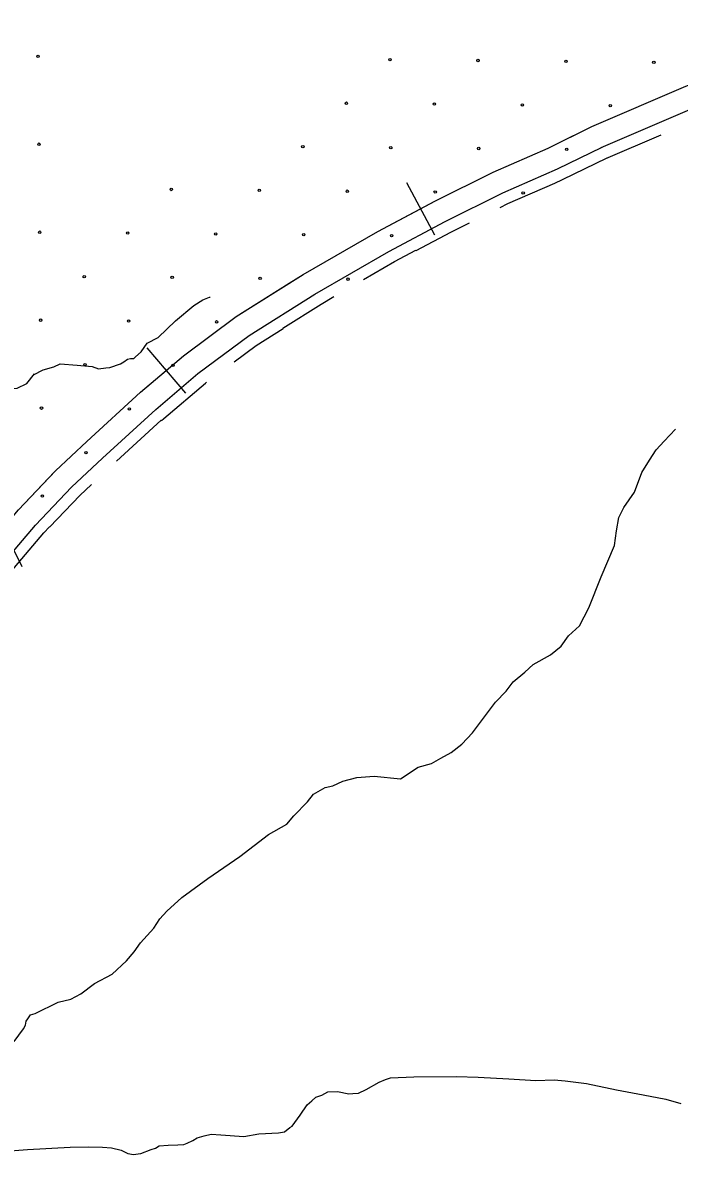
# Model space of a CAD drawing. Extents: x 1577619 to 1828281, y 483481 to 598136.
# Drawn here: x 1681374 to 1684244, y 512560 to 517507 of the extents above; entities that cross this region are included whole.
import ezdxf

# ---------------------------------------------------------------- set-up
doc = ezdxf.new("R2010")
doc.units = 0
for name, color, linetype in [('DESIGN - CONTOURS - Intermediate with optional Text', 7, 'Continuous'), ('DESIGN - EROSION CONTROL - Devices', 7, 'Continuous'), ('DESIGN - TRANSPORTATION - Text', 7, 'Continuous'), ('SURVEY - VEGETATION - Features with Text', 7, 'Continuous')]:
    doc.layers.add(name, color=color, linetype=linetype)

msp = doc.modelspace()

# ---------------------------------------------------------------- linework, layer by layer
at = {"layer": 'DESIGN - CONTOURS - Intermediate with optional Text'}
for p, q in [((1683051.5, 516808.4), (1683173.6, 516578.9)), ((1681917, 516085.5), (1682085.4, 515887.3))]:
    msp.add_line(p, q, dxfattribs=at)
for points in [[(1683862.5, 517052.8), (1684272.6, 517229), (1684718.7, 517404.8), (1685150.5, 517552.7), (1685435.7, 517650), (1685642.7, 517732), (1685801.6, 517804.6), (1686004.6, 517886.7), (1686199.8, 517992.9), (1686447.5, 518136.7), (1686731.7, 518330.3), (1687042.3, 518555.6), (1687255, 518732.8)], [(1683862.5, 517052.8), (1684272.6, 517229), (1684471.3, 517307.4)], [(1680189.5, 513292.2), (1680607.7, 514357.5), (1680665.4, 514468.9), (1680691.8, 514511.6), (1680818, 514688.1), (1680909.7, 514821.1), (1681031.8, 514985.7), (1681222.8, 515221.4), (1681354.8, 515377.9), (1681517, 515547.9), (1681654.6, 515676.2), (1681889.3, 515891.4), (1682077.3, 516051), (1682307.4, 516222.2), (1682599.6, 516406.5), (1682925.9, 516594.3), (1683175.5, 516727.1), (1683431, 516853.8), (1683670.2, 516958.7), (1683862.5, 517052.8)], [(1683708.2, 516977.3), (1683862.5, 517052.8)], [(1683112.5, 516693.6), (1683175.5, 516727.1), (1683431, 516853.8), (1683670.2, 516958.7), (1683708.2, 516977.3)], [(1682538.6, 516368), (1682599.6, 516406.5), (1682925.9, 516594.3), (1683112.5, 516693.6)], [(1682001.2, 515986.4), (1682077.3, 516051), (1682307.4, 516222.2), (1682538.7, 516368)], [(1681512.4, 515543.1), (1681517, 515547.9), (1681654.6, 515676.2), (1681889.3, 515891.4), (1682001.2, 515986.4)], [(1681080, 515045.1), (1681222.8, 515221.4), (1681354.8, 515377.9), (1681512.4, 515543.1)]]:
    msp.add_lwpolyline(points, dxfattribs=at)
at = {"layer": 'DESIGN - EROSION CONTROL - Devices'}
for centre in [(1681441, 517360.1), (1682979.3, 517345.2), (1683363.8, 517341.5), (1683748.4, 517337.7), (1684132.9, 517334), (1682788.9, 517154.8), (1683173.4, 517151.1), (1683558, 517147.3), (1683942.5, 517143.6), (1681444.8, 516975.6), (1682598.4, 516964.4), (1682983, 516960.6), (1683367.5, 516956.9), (1683752.1, 516953.2), (1682023.5, 516777.7), (1682408, 516774), (1682792.6, 516770.2), (1683177.1, 516766.5), (1683561.7, 516762.8), (1681448.5, 516591), (1681833.1, 516587.3), (1682217.6, 516583.6), (1682602.2, 516579.8), (1682986.7, 516576.1), (1681642.7, 516396.9), (1682027.2, 516393.2), (1682411.8, 516389.4), (1682796.3, 516385.7), (1681452.2, 516206.5), (1681836.8, 516202.7), (1682221.4, 516199), (1681646.4, 516012.3), (1682030.9, 516008.6), (1681456, 515821.9), (1681840.5, 515818.2), (1681650.1, 515627.8), (1681459.7, 515437.4)]:
    msp.add_circle(centre, 5.28, dxfattribs=at)
at = {"layer": 'DESIGN - TRANSPORTATION - Text'}
for points in [[(1681420.7, 515967.2), (1681421.2, 515967.5), (1681463.4, 515989), (1681509.5, 516002.4), (1681537.6, 516016.1), (1681611.4, 516009.2), (1681677.2, 516004.4), (1681705.1, 515994), (1681737.1, 515997.6), (1681755.1, 515999.4), (1681801.2, 516014.9), (1681815.3, 516024.7), (1681831.4, 516036.5), (1681845.4, 516038.4), (1681859.4, 516038.2), (1681867.4, 516046.1), (1681891.7, 516067.8), (1681918.1, 516105.5), (1681966.3, 516131), (1682041.1, 516204.1), (1682121.7, 516271.2), (1682161.9, 516294.8), (1682190, 516306.4), (1682192.7, 516307.1)], [(1681371.5, 515127.6), (1681182.7, 515505.3), (1681191.2, 515549.3), (1681195.5, 515573.3), (1681201.7, 515591.2), (1681224.1, 515623), (1681292.6, 515680.2), (1681313, 515712), (1681317.1, 515723.9), (1681311.3, 515736), (1681301.5, 515752.2), (1681271.9, 515780.6), (1681244, 515792.9), (1681236.2, 515807), (1681230.5, 515833.1), (1681236.8, 515853.1), (1681248.9, 515862.9), (1681267, 515878.7), (1681323.3, 515908.1), (1681349.3, 515909.8), (1681391.4, 515929.3), (1681425.6, 515972.2)], [(1683808.4, 514870.8), (1683849.3, 514948.4), (1683902.8, 515083.9), (1683960.4, 515221.3), (1683969.1, 515285.3), (1683979.8, 515343.2), (1684002.3, 515387), (1684049, 515454.5), (1684080, 515540.2), (1684114.6, 515593.9), (1684143.1, 515639.6), (1684177.5, 515677.2), (1684228, 515730.6)], [(1681336.6, 513053.1), (1681377.2, 513108.7), (1681385.4, 513124.6), (1681389.6, 513142.6), (1681395.7, 513152.5), (1681407.9, 513170.4), (1681427.9, 513176.1), (1681528.3, 513224.9), (1681584.4, 513238.3), (1681628.6, 513261.8), (1681687.1, 513307.1), (1681765.4, 513348.2), (1681828, 513405.5), (1681860.4, 513445.1), (1681888.9, 513484.8), (1681947.5, 513548.2), (1681974, 513589.9), (1682004.3, 513623.6), (1682069, 513682.8), (1682183.8, 513765.5), (1682322.7, 513861.9), (1682447.7, 513958.5), (1682528.1, 514003.6), (1682558.4, 514039.2), (1682619.1, 514100.5), (1682645.4, 514134.3), (1682695.7, 514163.7), (1682729.8, 514171.3), (1682773.9, 514190.7), (1682834, 514208), (1682910, 514213.1), (1683025.7, 514201.7), (1683102.1, 514252.8), (1683160.2, 514268.1), (1683202.4, 514291.6), (1683246.7, 514317.1), (1683293, 514352.5), (1683339.6, 514402), (1683441, 514536.9), (1683487.5, 514584.4), (1683517.9, 514626.1), (1683568.4, 514667.5), (1683604.7, 514701.1), (1683681.1, 514744.2), (1683727.5, 514781.7), (1683760, 514827.3), (1683808.4, 514870.8)], [(1681282.9, 512573.2), (1681394.9, 512581.8), (1681580.7, 512591.6), (1681662.6, 512592.6), (1681722.5, 512591.8), (1681762.4, 512589.3), (1681804.2, 512578.8), (1681834, 512564.4), (1681857.9, 512560.1), (1681877.9, 512561.9), (1681889.9, 512563.7), (1681936, 512581.2), (1681954.1, 512587), (1681970.2, 512596.8), (1682010.1, 512600.3), (1682052.1, 512601.8), (1682078.1, 512603.4), (1682092.1, 512609.3), (1682118.2, 512621), (1682136.3, 512632.8), (1682166.4, 512640.4), (1682198.4, 512648), (1682240.3, 512645.5), (1682340.1, 512638.3), (1682406.1, 512649.5), (1682492, 512654.4), (1682518, 512658.1), (1682542.2, 512677.8), (1682552.3, 512683.7), (1682586.8, 512731.3), (1682617.3, 512777), (1682637.5, 512794.8), (1682655.6, 512810.6), (1682681.7, 512818.3), (1682707.8, 512834), (1682749.8, 512835.4), (1682799.6, 512824.8), (1682817.6, 512826.6), (1682841.6, 512828.3), (1682875.7, 512843.9), (1682932, 512875.2), (1682960.1, 512886.9), (1682982.1, 512894.7), (1683084, 512899.4), (1683269.8, 512901.1), (1683365.6, 512897.9), (1683499.3, 512890.3), (1683617, 512882.8), (1683696.9, 512885.8), (1683744.8, 512881.2), (1683838.5, 512870.1), (1683970, 512842.4), (1684085.6, 512821), (1684185.2, 512801.7), (1684250.8, 512782.9)]]:
    msp.add_lwpolyline(points, dxfattribs=at)
at = {"layer": 'SURVEY - VEGETATION - Features with Text'}
for points in [[(1683902, 516961), (1684310.7, 517136.5), (1684753.3, 517311), (1685182.9, 517458.1), (1685470.3, 517556.1), (1685681.9, 517640), (1685841.1, 517712.7), (1686047.4, 517796.1), (1686248.8, 517905.7), (1686500.8, 518052), (1686776.1, 518239.5)], [(1683922.8, 516912.5), (1684165.3, 517016.7)], [(1680648.1, 514250.4), (1680775.1, 514456.2), (1680899.8, 514630.7), (1680991.1, 514762.9), (1681110.9, 514924.4), (1681299.9, 515157.7), (1681429.3, 515311.1), (1681587.3, 515476.8), (1681722.5, 515602.8), (1681955.4, 515816.4), (1682139.5, 515972.7), (1682364, 516139.6), (1682651.2, 516320.8), (1682974.3, 516506.8), (1683221.2, 516638.1), (1683473.3, 516763.2), (1683712.3, 516868), (1683906.4, 516963)], [(1683699.8, 516805.7), (1683734.1, 516820.7), (1683929.3, 516916.3)], [(1683461, 516699.1), (1683495.2, 516716.1), (1683699.8, 516805.8)], [(1683093.8, 516511.2), (1683245, 516591.7), (1683326.8, 516632.2)], [(1682864, 516384.9), (1682998.8, 516462.5), (1683093.1, 516512.6)], [(1682511.7, 516171.7), (1682677.9, 516276.5), (1682734.6, 516309.2)], [(1682297.7, 516024.3), (1682393.9, 516095.9), (1682512.4, 516170.6)], [(1681980.2, 515767.5), (1681990.3, 515776.8), (1682172.3, 515931.4), (1682177.2, 515935)], [(1681784.4, 515590.4), (1681979, 515768.8)], [(1681491.9, 515302.6), (1681623.3, 515440.4), (1681674.9, 515488.5)], [(1681322.4, 515105.6), (1681338.7, 515125.6), (1681466.7, 515277.5), (1681491.3, 515303.2)]]:
    msp.add_lwpolyline(points, dxfattribs=at)

doc.saveas('drawing.dxf')
